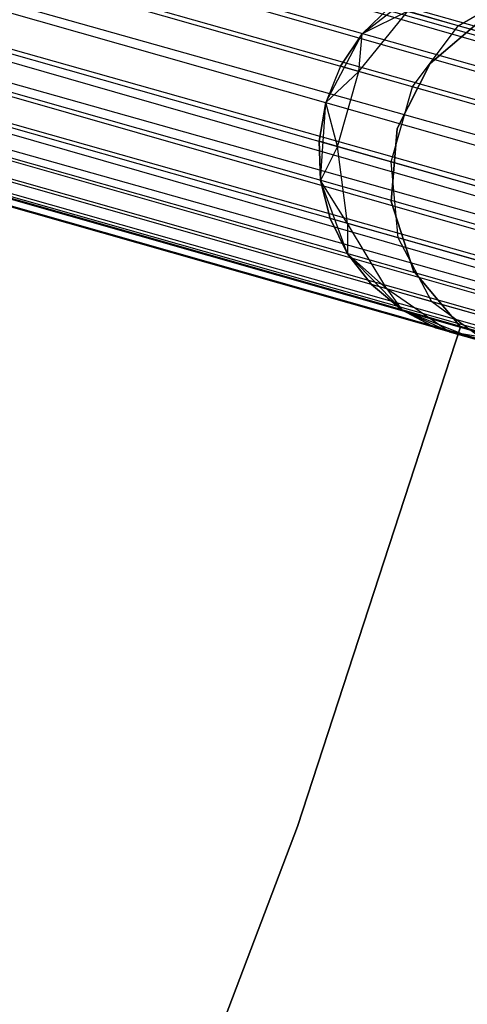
# Model space of a CAD drawing. Extents: x -189 to 189, y -189 to 189.
# Tile 419 of 591: x 55.56 to 57.95, y -21.06 to -15.82. Entities that reach past the tile are written whole.
import ezdxf

# ---------------------------------------------------------------- set-up
doc = ezdxf.new("R2010")
doc.units = 0
doc.header["$LTSCALE"] = 25.4
doc.layers.get('0').update_dxf_attribs({"linetype": 'CONTINUOUS'})

# ---------------------------------------------------------------- blocks, each defined once
blk = doc.blocks.new('CAMELEON-KENAI-C-12244_STL')
at = {"color": 0}
for p, q in [((41.7706, -11.2593, -8.691), (162.2312, -45.5333, -8.691)), ((41.7706, -11.2593, -8.691), (162.2312, -45.5333, -8.691)), ((41.7706, -11.2593, -8.691), (162.1273, -45.8987, -8.5219)), ((41.7706, -11.2593, -8.691), (162.1273, -45.8987, -8.5219)), ((162.2738, -45.3839, -10.1691), (41.7706, -11.2593, -10.309)), ((162.2738, -45.3839, -10.1691), (41.7706, -11.2593, -10.309)), ((162.1817, -45.7075, -10.4135), (41.7706, -11.2593, -10.309)), ((162.1817, -45.7075, -10.4135), (41.7706, -11.2593, -10.309)), ((41.7211, -11.4335, -8.5864), (162.1273, -45.8987, -8.5219)), ((41.7211, -11.4335, -8.5864), (162.1273, -45.8987, -8.5219)), ((162.1817, -45.7075, -10.4135), (41.7211, -11.4335, -10.4135)), ((162.1817, -45.7075, -10.4135), (41.7211, -11.4335, -10.4135)), ((162.1273, -45.8987, -8.5219), (41.6667, -11.6247, -8.5219)), ((162.1273, -45.8987, -8.5219), (41.6667, -11.6247, -8.5219)), ((41.6667, -11.6247, -10.4781), (162.1817, -45.7075, -10.4135)), ((41.6667, -11.6247, -10.4781), (162.1817, -45.7075, -10.4135)), ((41.6098, -11.8247, -8.5), (162.0704, -46.0987, -8.5)), ((41.6098, -11.8247, -8.5), (162.0704, -46.0987, -8.5)), ((41.6098, -11.8247, -10.5), (162.0704, -46.0987, -10.5)), ((41.6098, -11.8247, -10.5), (162.0704, -46.0987, -10.5)), ((41.6098, -11.8247, -10.5), (162.1817, -45.7075, -10.4135)), ((41.6098, -11.8247, -10.5), (162.1817, -45.7075, -10.4135)), ((41.5529, -12.0246, -8.5219), (162.0135, -46.2986, -8.5219)), ((41.5529, -12.0246, -8.5219), (162.0135, -46.2986, -8.5219)), ((41.5529, -12.0246, -8.5219), (161.9095, -46.664, -8.691)), ((41.5529, -12.0246, -8.5219), (161.9095, -46.664, -8.691)), ((41.5529, -12.0246, -10.4781), (162.0704, -46.0987, -10.5)), ((41.5529, -12.0246, -10.4781), (162.0704, -46.0987, -10.5)), ((161.9591, -46.4899, -10.4135), (41.4985, -12.2159, -10.4135)), ((41.4985, -12.2159, -10.4135), (162.0704, -46.0987, -10.5)), ((161.9591, -46.4899, -10.4135), (41.4985, -12.2159, -10.4135)), ((41.4985, -12.2159, -8.5864), (161.9095, -46.664, -8.691)), ((41.4985, -12.2159, -8.5864), (161.9095, -46.664, -8.691)), ((41.4985, -12.2159, -10.4135), (162.0704, -46.0987, -10.5)), ((161.9591, -46.4899, -10.4135), (41.4489, -12.39, -10.309)), ((161.9591, -46.4899, -10.4135), (41.4489, -12.39, -10.309)), ((161.9095, -46.664, -8.691), (41.4489, -12.39, -8.691)), ((41.4489, -12.39, -8.691), (161.8334, -46.9316, -9)), ((41.4489, -12.39, -8.691), (161.8334, -46.9316, -9)), ((161.9095, -46.664, -8.691), (41.4489, -12.39, -8.691)), ((161.9591, -46.4899, -10.4135), (41.4064, -12.5394, -10.1691)), ((161.9591, -46.4899, -10.4135), (41.4064, -12.5394, -10.1691)), ((161.867, -46.8134, -10.1691), (41.4064, -12.5394, -10.1691)), ((161.867, -46.8134, -10.1691), (41.4064, -12.5394, -10.1691)), ((41.4064, -12.5394, -8.8309), (161.8334, -46.9316, -9)), ((41.4064, -12.5394, -8.8309), (161.8334, -46.9316, -9)), ((161.867, -46.8134, -10.1691), (41.3728, -12.6576, -10)), ((161.867, -46.8134, -10.1691), (41.3728, -12.6576, -10)), ((161.8334, -46.9316, -9), (41.3728, -12.6576, -9)), ((161.8334, -46.9316, -9), (41.3728, -12.6576, -9)), ((161.867, -46.8134, -10.1691), (41.3495, -12.7394, -9.809)), ((161.867, -46.8134, -10.1691), (41.3495, -12.7394, -9.809)), ((161.8101, -47.0134, -9.809), (41.3495, -12.7394, -9.809)), ((161.8101, -47.0134, -9.809), (41.3495, -12.7394, -9.809)), ((161.7982, -47.0552, -9.3955), (41.3495, -12.7394, -9.191)), ((161.7982, -47.0552, -9.3955), (41.3495, -12.7394, -9.191)), ((161.8334, -46.9316, -9), (41.3495, -12.7394, -9.191)), ((161.8334, -46.9316, -9), (41.3495, -12.7394, -9.191)), ((161.8101, -47.0134, -9.809), (41.3376, -12.7812, -9.6045)), ((161.8101, -47.0134, -9.809), (41.3376, -12.7812, -9.3955)), ((161.8101, -47.0134, -9.809), (41.3376, -12.7812, -9.6045)), ((161.8101, -47.0134, -9.809), (41.3376, -12.7812, -9.3955)), ((161.7982, -47.0552, -9.3955), (41.3376, -12.7812, -9.3955)), ((161.7982, -47.0552, -9.3955), (41.3376, -12.7812, -9.3955)), ((57.3858, -15.8905, -167), (57.713, -15.6338, -167)), ((57.3858, -15.8905, -167), (57.713, -15.6338, -167)), ((57.8979, -15.8479, -160.0955), (58.2314, -15.6535, -160.25)), ((57.8979, -15.8479, -160.0955), (58.2314, -15.6535, -160.25)), ((57.5359, -15.7449, -161.5), (57.3858, -15.8905, -161.5)), ((57.3858, -15.8905, -167), (57.5359, -15.7449, -161.5)), ((57.5359, -15.7449, -161.5), (57.3858, -15.8905, -161.5)), ((57.3858, -15.8905, -167), (57.5359, -15.7449, -161.5)), ((57.3669, -16.0918, -160.7292), (57.628, -15.7711, -160.773)), ((57.3669, -16.0918, -160.7292), (57.628, -15.7711, -160.773)), ((57.628, -15.7711, -160.773), (57.3858, -15.8905, -161.5)), ((57.628, -15.7711, -160.773), (57.3858, -15.8905, -161.5)), ((57.8979, -15.8479, -160.0955), (57.628, -15.7711, -160.773)), ((57.8979, -15.8479, -160.0955), (57.628, -15.7711, -160.773)), ((58.0452, -15.7969, -165), (57.7485, -16.0494, -165)), ((57.7485, -16.0494, -167), (58.0452, -15.7969, -167)), ((57.7485, -16.0494, -167), (58.0452, -15.7969, -167)), ((58.0452, -15.7969, -165), (57.7485, -16.0494, -165)), ((57.653, -16.1732, -160.0109), (57.8979, -15.8479, -160.0955)), ((57.653, -16.1732, -160.0109), (57.8979, -15.8479, -160.0955)), ((58.3272, -15.9701, -159.5137), (57.8979, -15.8479, -160.0955)), ((58.3272, -15.9701, -159.5137), (57.8979, -15.8479, -160.0955)), ((57.1913, -16.258, -167), (57.3858, -15.8905, -167)), ((57.1913, -16.258, -167), (57.3858, -15.8905, -167)), ((57.3858, -15.8905, -161.5), (57.2693, -16.064, -161.5)), ((57.2693, -16.064, -161.5), (57.3858, -15.8905, -167)), ((57.2693, -16.064, -161.5), (57.3858, -15.8905, -167)), ((57.3858, -15.8905, -161.5), (57.2693, -16.064, -161.5)), ((57.3669, -16.0918, -160.7292), (57.3858, -15.8905, -161.5)), ((57.3669, -16.0918, -160.7292), (57.3858, -15.8905, -161.5)), ((57.3858, -15.8905, -161.5), (57.3858, -15.8905, -167)), ((57.3858, -15.8905, -161.5), (57.3858, -15.8905, -167)), ((57.7485, -16.0494, -165), (57.5709, -16.3961, -165)), ((57.5709, -16.3961, -167), (57.7485, -16.0494, -167)), ((57.5709, -16.3961, -167), (57.7485, -16.0494, -167)), ((57.7485, -16.0494, -165), (57.5709, -16.3961, -165)), ((57.7485, -16.0494, -165), (57.7485, -16.0494, -167)), ((57.7485, -16.0494, -165), (57.7485, -16.0494, -167)), ((57.2693, -16.064, -161.5), (57.1913, -16.258, -161.5)), ((57.2693, -16.064, -161.5), (57.1913, -16.258, -161.5)), ((57.2693, -16.064, -161.5), (57.1913, -16.258, -167)), ((57.2693, -16.064, -161.5), (57.1913, -16.258, -167)), ((57.3669, -16.0918, -160.7292), (57.1913, -16.258, -161.5)), ((57.3669, -16.0918, -160.7292), (57.1913, -16.258, -161.5)), ((57.2531, -16.4917, -160.7292), (57.3669, -16.0918, -160.7292)), ((57.2531, -16.4917, -160.7292), (57.3669, -16.0918, -160.7292)), ((57.3669, -16.0918, -160.7292), (57.2693, -16.064, -161.5)), ((57.3669, -16.0918, -160.7292), (57.2693, -16.064, -161.5)), ((57.653, -16.1732, -160.0109), (57.3669, -16.0918, -160.7292)), ((57.653, -16.1732, -160.0109), (57.3669, -16.0918, -160.7292)), ((57.5392, -16.5732, -160.0109), (57.653, -16.1732, -160.0109)), ((57.5392, -16.5732, -160.0109), (57.653, -16.1732, -160.0109)), ((58.1082, -16.3027, -159.3941), (57.653, -16.1732, -160.0109)), ((58.1082, -16.3027, -159.3941), (57.653, -16.1732, -160.0109)), ((57.1913, -16.258, -161.5), (57.1555, -16.464, -161.5)), ((57.1555, -16.464, -161.5), (57.1913, -16.258, -167)), ((57.1913, -16.258, -161.5), (57.1555, -16.464, -161.5)), ((57.1555, -16.464, -161.5), (57.1913, -16.258, -167)), ((57.1632, -16.6729, -167), (57.1913, -16.258, -167)), ((57.1632, -16.6729, -167), (57.1913, -16.258, -167)), ((57.2531, -16.4917, -160.7292), (57.1913, -16.258, -161.5)), ((57.2531, -16.4917, -160.7292), (57.1913, -16.258, -161.5)), ((57.1913, -16.258, -161.5), (57.1913, -16.258, -167)), ((57.1913, -16.258, -161.5), (57.1913, -16.258, -167)), ((57.5709, -16.3961, -165), (57.5392, -16.7844, -165)), ((57.5392, -16.7844, -167), (57.5709, -16.3961, -167)), ((57.5392, -16.7844, -167), (57.5709, -16.3961, -167)), ((57.5709, -16.3961, -165), (57.5392, -16.7844, -165)), ((57.5709, -16.3961, -165), (57.5709, -16.3961, -167)), ((57.5709, -16.3961, -165), (57.5709, -16.3961, -167)), ((57.2531, -16.4917, -160.7292), (57.1555, -16.464, -161.5)), ((57.1555, -16.464, -161.5), (57.1632, -16.6729, -161.5)), ((57.2531, -16.4917, -160.7292), (57.1555, -16.464, -161.5)), ((57.1632, -16.6729, -167), (57.1555, -16.464, -161.5)), ((57.1555, -16.464, -161.5), (57.1632, -16.6729, -161.5)), ((57.1632, -16.6729, -167), (57.1555, -16.464, -161.5)), ((57.2531, -16.4917, -160.7292), (57.1632, -16.6729, -161.5)), ((57.2531, -16.4917, -160.7292), (57.1632, -16.6729, -161.5)), ((57.3062, -16.9018, -160.773), (57.2531, -16.4917, -160.7292)), ((57.5392, -16.5732, -160.0109), (57.2531, -16.4917, -160.7292)), ((57.3062, -16.9018, -160.773), (57.2531, -16.4917, -160.7292)), ((57.5392, -16.5732, -160.0109), (57.2531, -16.4917, -160.7292)), ((57.5762, -16.9786, -160.0955), (57.5392, -16.5732, -160.0109)), ((57.9944, -16.7027, -159.3941), (57.5392, -16.5732, -160.0109)), ((57.5762, -16.9786, -160.0955), (57.5392, -16.5732, -160.0109)), ((57.9944, -16.7027, -159.3941), (57.5392, -16.5732, -160.0109)), ((57.3062, -17.0633, -167), (57.1632, -16.6729, -167)), ((57.3062, -16.9018, -160.773), (57.1632, -16.6729, -161.5)), ((57.1632, -16.6729, -161.5), (57.2142, -16.8756, -161.5)), ((57.3062, -16.9018, -160.773), (57.1632, -16.6729, -161.5)), ((57.2142, -16.8756, -161.5), (57.1632, -16.6729, -167)), ((57.3062, -17.0633, -167), (57.1632, -16.6729, -167)), ((57.2142, -16.8756, -161.5), (57.1632, -16.6729, -167)), ((57.1632, -16.6729, -161.5), (57.2142, -16.8756, -161.5)), ((57.1632, -16.6729, -161.5), (57.1632, -16.6729, -167)), ((57.1632, -16.6729, -161.5), (57.1632, -16.6729, -167)), ((57.5392, -16.7844, -165), (57.5392, -16.7844, -167)), ((57.5392, -16.7844, -165), (57.5392, -16.7844, -167)), ((57.5392, -16.7844, -165), (57.6583, -17.1553, -165)), ((57.6583, -17.1553, -167), (57.5392, -16.7844, -167)), ((57.6583, -17.1553, -167), (57.5392, -16.7844, -167)), ((57.5392, -16.7844, -165), (57.6583, -17.1553, -165)), ((57.3062, -16.9018, -160.773), (57.2142, -16.8756, -161.5)), ((57.2142, -16.8756, -161.5), (57.3062, -17.0633, -161.5)), ((57.3062, -16.9018, -160.773), (57.2142, -16.8756, -161.5)), ((57.3062, -17.0633, -167), (57.2142, -16.8756, -161.5)), ((57.2142, -16.8756, -161.5), (57.3062, -17.0633, -161.5)), ((57.3062, -17.0633, -167), (57.2142, -16.8756, -161.5)), ((57.5172, -17.2511, -160.853), (57.3062, -16.9018, -160.773)), ((57.3062, -16.9018, -160.773), (57.3062, -17.0633, -161.5)), ((57.3062, -16.9018, -160.773), (57.3062, -17.0633, -161.5)), ((57.5762, -16.9786, -160.0955), (57.3062, -16.9018, -160.773)), ((57.5172, -17.2511, -160.853), (57.3062, -16.9018, -160.773)), ((57.5762, -16.9786, -160.0955), (57.3062, -16.9018, -160.773)), ((57.7574, -17.3195, -160.25), (57.5762, -16.9786, -160.0955)), ((58.0055, -17.1008, -159.5137), (57.5762, -16.9786, -160.0955)), ((57.7574, -17.3195, -160.25), (57.5762, -16.9786, -160.0955)), ((58.0055, -17.1008, -159.5137), (57.5762, -16.9786, -160.0955)), ((57.5957, -17.3619, -167), (57.3062, -17.0633, -167)), ((57.5172, -17.2511, -160.853), (57.3062, -17.0633, -161.5)), ((57.3062, -17.0633, -161.5), (57.4353, -17.2278, -161.5)), ((57.5172, -17.2511, -160.853), (57.3062, -17.0633, -161.5)), ((57.4353, -17.2278, -161.5), (57.3062, -17.0633, -167)), ((57.5957, -17.3619, -167), (57.3062, -17.0633, -167)), ((57.4353, -17.2278, -161.5), (57.3062, -17.0633, -167)), ((57.3062, -17.0633, -161.5), (57.4353, -17.2278, -161.5)), ((57.3062, -17.0633, -161.5), (57.3062, -17.0633, -167)), ((57.3062, -17.0633, -161.5), (57.3062, -17.0633, -167)), ((57.6583, -17.1553, -165), (57.6583, -17.1553, -167)), ((57.6583, -17.1553, -165), (57.6583, -17.1553, -167)), ((57.6583, -17.1553, -165), (57.9101, -17.4526, -165)), ((57.9101, -17.4526, -167), (57.6583, -17.1553, -167)), ((57.9101, -17.4526, -167), (57.6583, -17.1553, -167)), ((57.6583, -17.1553, -165), (57.9101, -17.4526, -165)), ((57.5172, -17.2511, -160.853), (57.4353, -17.2278, -161.5)), ((57.4353, -17.2278, -161.5), (57.5957, -17.3619, -161.5)), ((57.5172, -17.2511, -160.853), (57.4353, -17.2278, -161.5)), ((57.5957, -17.3619, -167), (57.4353, -17.2278, -161.5)), ((57.4353, -17.2278, -161.5), (57.5957, -17.3619, -161.5)), ((57.5957, -17.3619, -167), (57.4353, -17.2278, -161.5)), ((57.8494, -17.4792, -160.9553), (57.5172, -17.2511, -160.853)), ((57.5172, -17.2511, -160.853), (57.5957, -17.3619, -161.5)), ((57.5172, -17.2511, -160.853), (57.5957, -17.3619, -161.5)), ((57.7574, -17.3195, -160.25), (57.5172, -17.2511, -160.853)), ((57.8494, -17.4792, -160.9553), (57.5172, -17.2511, -160.853)), ((57.7574, -17.3195, -160.25), (57.5172, -17.2511, -160.853)), ((58.0517, -17.5368, -160.4477), (57.7574, -17.3195, -160.25)), ((58.1395, -17.4282, -159.7322), (57.7574, -17.3195, -160.25)), ((58.0517, -17.5368, -160.4477), (57.7574, -17.3195, -160.25)), ((58.1395, -17.4282, -159.7322), (57.7574, -17.3195, -160.25)), ((57.9815, -17.5168, -167), (57.5957, -17.3619, -167)), ((57.8494, -17.4792, -160.9553), (57.5957, -17.3619, -161.5)), ((57.5957, -17.3619, -161.5), (57.7805, -17.4596, -161.5)), ((57.8494, -17.4792, -160.9553), (57.5957, -17.3619, -161.5)), ((57.7805, -17.4596, -161.5), (57.5957, -17.3619, -167)), ((57.9815, -17.5168, -167), (57.5957, -17.3619, -167)), ((57.7805, -17.4596, -161.5), (57.5957, -17.3619, -167)), ((57.5957, -17.3619, -161.5), (57.7805, -17.4596, -161.5)), ((57.5957, -17.3619, -161.5), (57.5957, -17.3619, -167)), ((57.5957, -17.3619, -161.5), (57.5957, -17.3619, -167)), ((57.9101, -17.4526, -165), (57.0396, -20.1162, -165)), ((57.0396, -20.1162, -167), (57.9101, -17.4526, -167)), ((57.0396, -20.1162, -167), (57.9101, -17.4526, -167)), ((57.9101, -17.4526, -165), (57.0396, -20.1162, -165)), ((57.8494, -17.4792, -160.9553), (57.7805, -17.4596, -161.5)), ((57.9815, -17.5168, -167), (57.7805, -17.4596, -161.5)), ((57.8494, -17.4792, -160.9553), (57.7805, -17.4596, -161.5)), ((57.9815, -17.5168, -167), (57.7805, -17.4596, -161.5)), ((58.2455, -17.5468, -161.0623), (57.8494, -17.4792, -160.9553)), ((57.8494, -17.4792, -160.9553), (57.9815, -17.5168, -161.5)), ((57.8494, -17.4792, -160.9553), (57.9815, -17.5168, -161.5)), ((58.0517, -17.5368, -160.4477), (57.8494, -17.4792, -160.9553)), ((58.2455, -17.5468, -161.0623), (57.8494, -17.4792, -160.9553)), ((58.0517, -17.5368, -160.4477), (57.8494, -17.4792, -160.9553)), ((57.9101, -17.4526, -165), (57.9101, -17.4526, -167)), ((57.9101, -17.4526, -165), (57.9101, -17.4526, -167)), ((57.0396, -20.1162, -165), (56.0466, -22.7367, -165)), ((56.0466, -22.7367, -167), (57.0396, -20.1162, -167)), ((56.0466, -22.7367, -167), (57.0396, -20.1162, -167)), ((57.0396, -20.1162, -165), (56.0466, -22.7367, -165)), ((57.0396, -20.1162, -165), (57.0396, -20.1162, -167)), ((57.0396, -20.1162, -165), (57.0396, -20.1162, -167))]:
    blk.add_line(p, q, dxfattribs=at)

msp = doc.modelspace()

# ---------------------------------------------------------------- block references
at = {"color": 0}
msp.add_blockref('CAMELEON-KENAI-C-12244_STL', (0, 0), dxfattribs=at)

doc.saveas('drawing.dxf')
